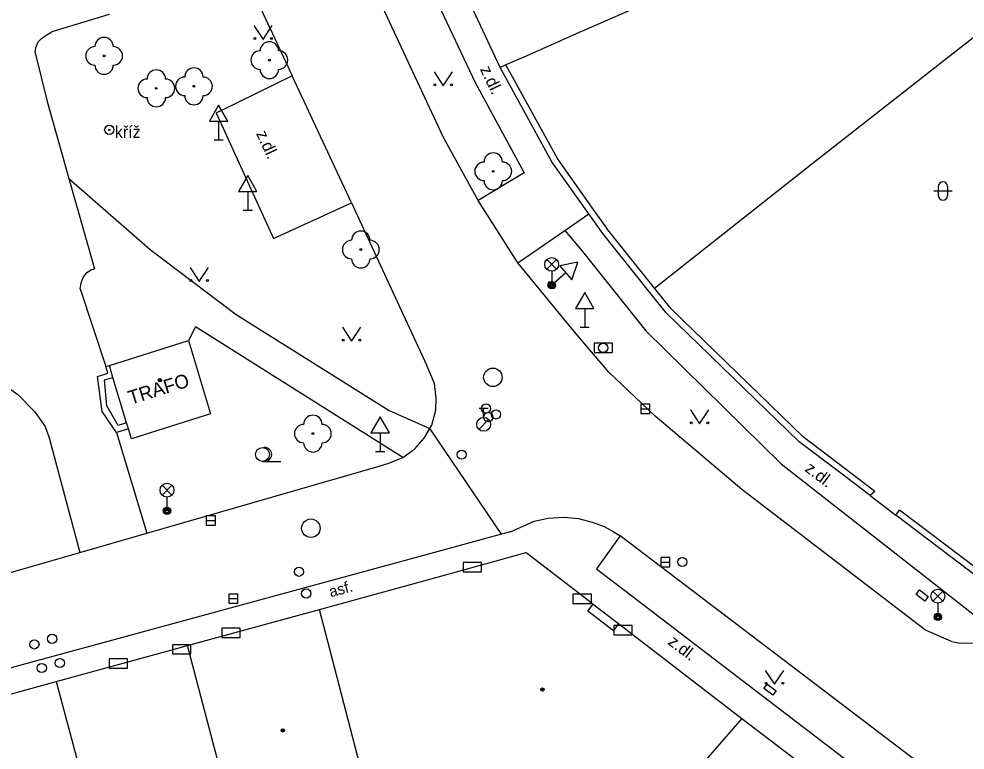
# Model space of a CAD drawing. Extents: x -595546 to -593986, y -1160845 to -1159202.
# Drawn here: x -595295.6 to -595244.3, y -1160700.3 to -1160660.7 of the extents above; entities that cross this region are included whole.
import ezdxf

# ---------------------------------------------------------------- set-up
doc = ezdxf.new("R2010")
doc.units = 0
for name, color, linetype in [('Level 22', 7, 'Continuous'), ('Level 24', 7, 'Continuous'), ('Level 25', 7, 'Continuous'), ('Level 26', 7, 'Continuous'), ('Level 27', 7, 'Continuous'), ('Level 28', 7, 'Continuous'), ('Level 31', 7, 'Continuous'), ('Level 33', 7, 'Continuous'), ('Level 34', 7, 'Continuous'), ('Level 36', 7, 'Continuous'), ('Level 39', 7, 'Continuous'), ('silnoproud - povrch.  znaky a  RIS  skut. velikost', 7, 'Continuous'), ('slaboproud - povrch.  znaky a tel. budka skut. velikost', 7, 'Continuous'), ('Specificka linie pasportu komunikaci', 7, 'Continuous'), ('TM - budovy zdene_ betonove - NP', 7, 'Continuous'), ('TM - budovy zdene_ betonove - VP', 7, 'Continuous'), ('TM - chodniky - VP', 7, 'Continuous'), ('TM - komunikace - VP', 7, 'Continuous'), ('TM - letecke snimky - pomocna linie', 7, 'Continuous'), ('TM - plot drateny_ kovovy - VP', 7, 'Continuous'), ('TM - podezdivka plotu - VP', 7, 'Continuous'), ('TM - popis objektu', 7, 'Continuous'), ('TM - popis povrchu', 7, 'Continuous'), ('TM - poznamka', 7, 'Continuous'), ('TM - rozhrani mezi zpev. plochami mezi sebou - VP', 7, 'Continuous'), ('TM - rozhrani ploch obecne - VP', 7, 'Continuous'), ('TM - vjezd na pozemek', 7, 'Continuous')]:
    doc.layers.add(name, color=color, linetype=linetype)

msp = doc.modelspace()

# ---------------------------------------------------------------- linework, layer by layer
at = {"layer": 'Level 22'}
for centre in [(-595290.98, -1160662.71), (-595282.02, -1160662.94), (-595286.11, -1160664.36), (-595288.15, -1160664.47), (-595269.88, -1160668.97), (-595277.06, -1160673.21), (-595279.66, -1160683.19)]:
    msp.add_circle(centre, 0.05, dxfattribs=at)
for centre, start, end in [((-595290.98, -1160662.21), 0, 180), ((-595291.48, -1160662.71), 90, 270), ((-595290.48, -1160662.71), 270, 90), ((-595282.02, -1160662.44), 0, 180), ((-595282.52, -1160662.94), 90, 270), ((-595281.52, -1160662.94), 270, 90), ((-595290.98, -1160663.21), 180, 0), ((-595286.11, -1160663.86), 0, 180), ((-595288.15, -1160663.97), 0, 180), ((-595286.61, -1160664.36), 90, 270), ((-595285.61, -1160664.36), 270, 90), ((-595282.02, -1160663.44), 180, 0), ((-595288.65, -1160664.47), 90, 270), ((-595287.65, -1160664.47), 270, 90), ((-595286.11, -1160664.86), 180, 0), ((-595288.15, -1160664.97), 180, 0), ((-595269.88, -1160668.47), 0, 180), ((-595270.38, -1160668.97), 90, 270), ((-595269.38, -1160668.97), 270, 90), ((-595269.88, -1160669.47), 180, 0), ((-595277.06, -1160672.71), 0, 180), ((-595277.56, -1160673.21), 90, 270), ((-595276.56, -1160673.21), 270, 90), ((-595277.06, -1160673.71), 180, 0), ((-595279.66, -1160682.69), 0, 180), ((-595280.16, -1160683.19), 90, 270), ((-595279.16, -1160683.19), 270, 90), ((-595279.66, -1160683.69), 180, 0)]:
    msp.add_arc(centre, 0.5, start, end, dxfattribs=at)
at = {"layer": 'Level 24'}
for points in [[(-595264.408, -1160678.789), (-595263.408, -1160678.789), (-595263.408, -1160678.289), (-595264.408, -1160678.289)], [(-595271.518, -1160690.679), (-595270.518, -1160690.679), (-595270.518, -1160690.179), (-595271.518, -1160690.179)], [(-595265.557, -1160692.398), (-595264.557, -1160692.398), (-595264.557, -1160691.898), (-595265.557, -1160691.898)], [(-595263.347, -1160694.098), (-595262.347, -1160694.098), (-595262.347, -1160693.598), (-595263.347, -1160693.598)], [(-595284.598, -1160694.249), (-595283.598, -1160694.249), (-595283.598, -1160693.749), (-595284.598, -1160693.749)], [(-595287.277, -1160695.138), (-595286.277, -1160695.138), (-595286.277, -1160694.638), (-595287.277, -1160694.638)], [(-595290.708, -1160695.909), (-595289.708, -1160695.909), (-595289.708, -1160695.409), (-595290.708, -1160695.409)]]:
    msp.add_lwpolyline(points, close=True, dxfattribs=at)
at = {"layer": 'Level 25'}
for radius in [0.25, 0.0303]:
    msp.add_circle((-595290.7, -1160666.72), radius, dxfattribs=at)
at = {"layer": 'Level 26'}
for centre in [(-595280.41, -1160690.68), (-595293.8, -1160694.32), (-595294.76, -1160694.62)]:
    msp.add_circle(centre, 0.25, dxfattribs=at)
at = {"layer": 'Level 27'}
for p, q in [((-595261.88, -1160681.85), (-595261.38, -1160681.85)), ((-595285.44, -1160687.9), (-595284.94, -1160687.9)), ((-595260.8, -1160690.16), (-595260.3, -1160690.16)), ((-595284.22, -1160692.14), (-595283.72, -1160692.14))]:
    msp.add_line(p, q, dxfattribs=at)
for points in [[(-595261.88, -1160682.1), (-595261.38, -1160682.1), (-595261.38, -1160681.6), (-595261.88, -1160681.6)], [(-595285.44, -1160688.15), (-595284.94, -1160688.15), (-595284.94, -1160687.65), (-595285.44, -1160687.65)], [(-595260.8, -1160690.41), (-595260.3, -1160690.41), (-595260.3, -1160689.91), (-595260.8, -1160689.91)], [(-595284.22, -1160692.39), (-595283.72, -1160692.39), (-595283.72, -1160691.89), (-595284.22, -1160691.89)]]:
    msp.add_lwpolyline(points, close=True, dxfattribs=at)
for centre in [(-595269.9, -1160680.14), (-595279.77, -1160688.32)]:
    msp.add_circle(centre, 0.5, dxfattribs=at)
at = {"layer": 'Level 28'}
for p, q in [((-595270.65, -1160681.815), (-595270.15, -1160681.815)), ((-595270.4, -1160682.315), (-595270.4, -1160681.815)), ((-595270.658, -1160682.962), (-595270.128, -1160682.432))]:
    msp.add_line(p, q, dxfattribs=at)
for centre, radius in [((-595270.27, -1160681.83), 0.25), ((-595270.4, -1160682.69), 0.375), ((-595270.15, -1160682.3), 0.25), ((-595269.73, -1160682.15), 0.25), ((-595271.59, -1160684.33), 0.25), ((-595259.63, -1160690.15), 0.25), ((-595280.02, -1160691.86), 0.25), ((-595294.36, -1160695.9), 0.25), ((-595293.38, -1160695.63), 0.25)]:
    msp.add_circle(centre, radius, dxfattribs=at)
at = {"layer": 'Level 31'}
msp.add_circle((-595263.92, -1160678.54), 0.25, dxfattribs=at)
at = {"layer": 'Level 33'}
for p, q in [((-595266.975, -1160674.28), (-595266.445, -1160673.75)), ((-595266.975, -1160673.75), (-595266.445, -1160674.28)), ((-595266.71, -1160674.39), (-595266.71, -1160675.14)), ((-595287.835, -1160686.52), (-595287.305, -1160685.99)), ((-595287.835, -1160685.99), (-595287.305, -1160686.52)), ((-595287.57, -1160686.63), (-595287.57, -1160687.38)), ((-595246.035, -1160692.27), (-595245.505, -1160691.74)), ((-595246.035, -1160691.74), (-595245.505, -1160692.27)), ((-595245.77, -1160692.38), (-595245.77, -1160693.13))]:
    msp.add_line(p, q, dxfattribs=at)
for centre, radius in [((-595266.71, -1160674.015), 0.375), ((-595266.71, -1160675.14), 0.2), ((-595266.71, -1160675.14), 0.145), ((-595266.71, -1160675.14), 0.0876), ((-595287.57, -1160686.255), 0.375), ((-595287.57, -1160687.38), 0.2), ((-595287.57, -1160687.38), 0.145), ((-595287.57, -1160687.38), 0.0876), ((-595245.77, -1160692.005), 0.375), ((-595245.77, -1160693.13), 0.2), ((-595245.77, -1160693.13), 0.145), ((-595245.77, -1160693.13), 0.0876)]:
    msp.add_circle(centre, radius, dxfattribs=at)
at = {"layer": 'Level 34'}
for p, q in [((-595284.77, -1160666.252), (-595284.77, -1160667.27)), ((-595285.02, -1160667.27), (-595284.52, -1160667.27)), ((-595283.19, -1160670.062), (-595283.19, -1160671.08)), ((-595283.44, -1160671.08), (-595282.94, -1160671.08)), ((-595265.944, -1160674.469), (-595266.71, -1160675.14)), ((-595266.875, -1160674.952), (-595266.545, -1160675.328)), ((-595264.92, -1160676.402), (-595264.92, -1160677.42)), ((-595265.17, -1160677.42), (-595264.67, -1160677.42)), ((-595276.01, -1160683.152), (-595276.01, -1160684.17)), ((-595276.26, -1160684.17), (-595275.76, -1160684.17))]:
    msp.add_line(p, q, dxfattribs=at)
for points in [[(-595285.27, -1160666.252), (-595284.27, -1160666.252), (-595284.77, -1160665.386)], [(-595283.69, -1160670.062), (-595282.69, -1160670.062), (-595283.19, -1160669.196)], [(-595266.274, -1160674.093), (-595265.615, -1160674.845), (-595265.293, -1160673.898)], [(-595265.42, -1160676.402), (-595264.42, -1160676.402), (-595264.92, -1160675.536)], [(-595276.51, -1160683.152), (-595275.51, -1160683.152), (-595276.01, -1160682.286)]]:
    msp.add_lwpolyline(points, close=True, dxfattribs=at)
at = {"layer": 'Level 36'}
for p, q in [((-595245.996, -1160670.036), (-595244.996, -1160670.036)), ((-595245.746, -1160669.786), (-595245.746, -1160670.286)), ((-595245.246, -1160669.786), (-595245.246, -1160670.286)), ((-595282.39, -1160684.695), (-595281.39, -1160684.695))]:
    msp.add_line(p, q, dxfattribs=at)
for points in [[(-595282.86, -1160661.07), (-595282.36, -1160661.82), (-595281.86, -1160661.07)], [(-595273.09, -1160663.58), (-595272.59, -1160664.33), (-595272.09, -1160663.58)], [(-595286.32, -1160674.19), (-595285.82, -1160674.94), (-595285.32, -1160674.19)], [(-595278.06, -1160677.42), (-595277.56, -1160678.17), (-595277.06, -1160677.42)], [(-595259.19, -1160681.91), (-595258.69, -1160682.66), (-595258.19, -1160681.91)], [(-595255.13, -1160696.03), (-595254.63, -1160696.78), (-595254.13, -1160696.03)]]:
    msp.add_lwpolyline(points, dxfattribs=at)
for centre, radius in [((-595282.81, -1160661.77), 0.05), ((-595281.911, -1160661.77), 0.05), ((-595273.04, -1160664.28), 0.05), ((-595272.141, -1160664.28), 0.05), ((-595286.27, -1160674.89), 0.05), ((-595285.371, -1160674.89), 0.05), ((-595278.01, -1160678.12), 0.05), ((-595277.111, -1160678.12), 0.05), ((-595259.14, -1160682.61), 0.05), ((-595258.241, -1160682.61), 0.05), ((-595282.39, -1160684.32), 0.375), ((-595255.08, -1160696.73), 0.05), ((-595254.181, -1160696.73), 0.05)]:
    msp.add_circle(centre, radius, dxfattribs=at)
for centre, radius, start, end in [((-595245.496, -1160669.786), 0.25, 0, 180), ((-595245.496, -1160670.286), 0.25, 180, 0), ((-595282.265, -1160684.32), 0.375, 260.4059, 99.5941)]:
    msp.add_arc(centre, radius, start, end, dxfattribs=at)
at = {"layer": 'Level 39'}
for centre, radius in [((-595287.95, -1160680.3), 0.09), ((-595287.95, -1160680.3), 0.0398), ((-595267.21, -1160697.07), 0.09), ((-595267.21, -1160697.07), 0.0398), ((-595281.29, -1160699.28), 0.09), ((-595281.29, -1160699.28), 0.0398)]:
    msp.add_circle(centre, radius, dxfattribs=at)
at = {"layer": 'silnoproud - povrch.  znaky a  RIS  skut. velikost'}
msp.add_lwpolyline([(-595246.77, -1160691.67), (-595246.29, -1160692.03), (-595246.47, -1160692.27), (-595246.95, -1160691.91), (-595246.77, -1160691.67)], dxfattribs=at)
at = {"layer": 'slaboproud - povrch.  znaky a tel. budka skut. velikost'}
msp.add_lwpolyline([(-595255.02, -1160696.78), (-595254.54, -1160697.14), (-595254.72, -1160697.38), (-595255.2, -1160697.02), (-595255.02, -1160696.78)], dxfattribs=at)
at = {"layer": 'Specificka linie pasportu komunikaci'}
for points in [[(-595266, -1160672.17), (-595264.699, -1160671.269)], [(-595269.44, -1160688.64), (-595273.27, -1160682.99), (-595273.32, -1160682.92)]]:
    msp.add_lwpolyline(points, dxfattribs=at)
at = {"layer": 'TM - budovy zdene_ betonove - NP'}
for points in [[(-595263.36, -1160693.89), (-595264.75, -1160692.82), (-595264.46, -1160692.43)], [(-595263.36, -1160693.89), (-595263.07, -1160693.5)]]:
    msp.add_lwpolyline(points, dxfattribs=at)
at = {"layer": 'TM - budovy zdene_ betonove - VP'}
for points in [[(-595269.51, -1160663.34), (-595274.31, -1160653.06)], [(-595257.92, -1160658.24), (-595265.38, -1160661.52)], [(-595265.38, -1160661.52), (-595268.09, -1160662.72)], [(-595268.09, -1160662.72), (-595269.19, -1160663.2)], [(-595269.19, -1160663.2), (-595269.51, -1160663.34)], [(-595290.69, -1160679.5), (-595286.4, -1160678.14)], [(-595286.4, -1160678.14), (-595285.21, -1160682.11)], [(-595290.5, -1160680.14), (-595290.69, -1160679.5)], [(-595289.76, -1160682.61), (-595290.5, -1160680.14)], [(-595285.21, -1160682.11), (-595289.5, -1160683.47)], [(-595289.66, -1160682.94), (-595289.76, -1160682.61)], [(-595289.5, -1160683.47), (-595289.66, -1160682.94)], [(-595272.92, -1160690.97), (-595268.09, -1160689.64)], [(-595268.09, -1160689.64), (-595265.22, -1160691.85), (-595264.74, -1160692.22), (-595264.46, -1160692.43)], [(-595279.3, -1160692.72), (-595272.92, -1160690.97)], [(-595264.46, -1160692.43), (-595263.07, -1160693.5)], [(-595286.45, -1160694.68), (-595279.3, -1160692.72)], [(-595276.56, -1160703.3), (-595279.3, -1160692.72)], [(-595263.07, -1160693.5), (-595263.01, -1160693.55), (-595262.53, -1160693.92), (-595256.4, -1160698.63)], [(-595286.53, -1160694.7), (-595286.45, -1160694.68)], [(-595283.25, -1160706.84), (-595286.45, -1160694.68)], [(-595293.58, -1160696.63), (-595287.11, -1160694.86)], [(-595287.11, -1160694.86), (-595286.53, -1160694.7)], [(-595300.66, -1160698.58), (-595293.58, -1160696.63)], [(-595293.58, -1160696.63), (-595290.33, -1160708.8)], [(-595256.4, -1160698.63), (-595263.96, -1160707.31)], [(-595256.4, -1160698.63), (-595247.15, -1160705.68)]]:
    msp.add_lwpolyline(points, dxfattribs=at)
at = {"layer": 'TM - chodniky - VP'}
for points in [[(-595275.78, -1160653.72), (-595270.86, -1160664.16), (-595268.2, -1160669.06), (-595270.69, -1160670.55)], [(-595290.71, -1160660.47), (-595293.82, -1160661.41)], [(-595294.72, -1160662.55), (-595294.68, -1160662.26), (-595294.55, -1160661.94), (-595294.37, -1160661.77), (-595294.13, -1160661.58), (-595293.82, -1160661.41)], [(-595294.72, -1160662.55), (-595294.07, -1160665.19), (-595292.891, -1160669.366)], [(-595292.891, -1160669.366), (-595292.48, -1160670.82)], [(-595292.48, -1160670.82), (-595291.51, -1160674.26)], [(-595268.54, -1160673.94), (-595266, -1160672.17)], [(-595266, -1160672.17), (-595265.11, -1160673.23), (-595261.61, -1160677.61), (-595254.27, -1160684.83), (-595242.38, -1160694.14)], [(-595292.27, -1160675.34), (-595292.23, -1160675.01), (-595292.11, -1160674.72), (-595291.92, -1160674.46), (-595291.68, -1160674.32), (-595291.51, -1160674.26)], [(-595292.27, -1160675.34), (-595290.89, -1160679.56)], [(-595290.78, -1160679.91), (-595290.89, -1160679.56)], [(-595299.48, -1160679.86), (-595298.53, -1160679.83), (-595297.57, -1160679.97), (-595296.68, -1160680.35), (-595295.65, -1160681.07), (-595294.76, -1160681.99), (-595294.18, -1160682.81), (-595293.96, -1160683.42)], [(-595291.34, -1160680.09), (-595290.78, -1160679.91)], [(-595291.09, -1160682), (-595291.34, -1160680.09)], [(-595290.3, -1160683.13), (-595291.09, -1160682)], [(-595290.3, -1160683.13), (-595288.66, -1160688.59)], [(-595293.96, -1160683.42), (-595292.3, -1160689.63)], [(-595263, -1160688.73), (-595264.28, -1160690.52)], [(-595264.28, -1160690.52), (-595246.07, -1160704.45), (-595244.67, -1160702.66)]]:
    msp.add_lwpolyline(points, dxfattribs=at)
at = {"layer": 'TM - komunikace - VP'}
for points in [[(-595270.69, -1160670.55), (-595272.57, -1160667.13), (-595278.3, -1160654.84)], [(-595281.98, -1160661.22), (-595283.61, -1160657.71)], [(-595281.98, -1160661.22), (-595280.78, -1160663.79)], [(-595280.78, -1160663.79), (-595284.69, -1160665.7), (-595284.9, -1160665.8)], [(-595284.9, -1160665.8), (-595281.79, -1160672.61)], [(-595268.54, -1160673.94), (-595270.69, -1160670.55)], [(-595281.79, -1160672.61), (-595277.57, -1160670.68)], [(-595277.57, -1160670.68), (-595274.31, -1160677.7)], [(-595247.13, -1160693.32), (-595256.4, -1160686.22), (-595261.1, -1160682.24), (-595263.61, -1160679.86), (-595265.39, -1160677.79), (-595268.54, -1160673.94)], [(-595274.31, -1160677.7), (-595273.49, -1160679.47)], [(-595273.32, -1160682.92), (-595273.21, -1160682.74), (-595273, -1160681.92), (-595272.97, -1160681.27), (-595273.07, -1160680.48), (-595273.31, -1160679.87), (-595273.49, -1160679.47)], [(-595275.54, -1160684.8), (-595274.78, -1160684.49), (-595274.13, -1160684.01), (-595273.62, -1160683.43), (-595273.32, -1160682.92)], [(-595276.06, -1160684.95), (-595275.54, -1160684.8)], [(-595288.66, -1160688.59), (-595276.06, -1160684.95)], [(-595268.95, -1160688.51), (-595267.66, -1160687.94)], [(-595267.66, -1160687.94), (-595266.91, -1160687.77), (-595266.04, -1160687.72), (-595265.25, -1160687.8), (-595264.51, -1160687.99), (-595263.86, -1160688.22), (-595263.37, -1160688.49), (-595263, -1160688.73)], [(-595268.95, -1160688.51), (-595269.44, -1160688.64)], [(-595292.3, -1160689.63), (-595288.66, -1160688.59)], [(-595269.44, -1160688.64), (-595273.47, -1160689.74)], [(-595250.64, -1160698.13), (-595263, -1160688.73)], [(-595273.47, -1160689.74), (-595315.21, -1160701.12), (-595338.03, -1160707.3)], [(-595329.58, -1160699.69), (-595315.68, -1160696.38), (-595292.3, -1160689.63)], [(-595246.45, -1160693.84), (-595247.13, -1160693.32)], [(-595245.04, -1160694.46), (-595246.45, -1160693.84)], [(-595245.04, -1160694.46), (-595244.66, -1160694.54), (-595244.16, -1160694.55), (-595243.63, -1160694.54), (-595243.08, -1160694.4), (-595242.69, -1160694.3), (-595242.38, -1160694.14)], [(-595244.67, -1160702.66), (-595250.64, -1160698.13)]]:
    msp.add_lwpolyline(points, dxfattribs=at)
at = {"layer": 'TM - letecke snimky - pomocna linie'}
for points in [[(-595292.891, -1160669.366), (-595288.485, -1160673.217), (-595283.823, -1160676.737), (-595275.521, -1160681.94), (-595273.32, -1160682.92)], [(-595274.78, -1160684.49), (-595286.032, -1160677.396), (-595286.4, -1160678.14)]]:
    msp.add_lwpolyline(points, dxfattribs=at)
at = {"layer": 'TM - plot drateny_ kovovy - VP'}
for points in [[(-595261.13, -1160675.3), (-595252.61, -1160668.57), (-595231.7, -1160652.17)], [(-595266.39, -1160668.28), (-595269.19, -1160663.2)], [(-595263.66, -1160672.14), (-595263.72, -1160672.06), (-595264.49, -1160670.97), (-595266.26, -1160668.46), (-595266.39, -1160668.28)], [(-595261.13, -1160675.3), (-595263.66, -1160672.14)], [(-595249.18, -1160686.33), (-595249.58, -1160686.02), (-595253.05, -1160683.39), (-595260.23, -1160676.43), (-595261.13, -1160675.3)], [(-595242.09, -1160691.69), (-595247.85, -1160687.34)]]:
    msp.add_lwpolyline(points, dxfattribs=at)
at = {"layer": 'TM - podezdivka plotu - VP'}
for points in [[(-595266.7, -1160668.45), (-595269.51, -1160663.34)], [(-595264.7, -1160671.27), (-595266.7, -1160668.45)], [(-595263.94, -1160672.34), (-595264.7, -1160671.27)], [(-595261.31, -1160675.63), (-595263.94, -1160672.34)], [(-595260.5, -1160676.65), (-595261.31, -1160675.63)], [(-595253.29, -1160683.64), (-595260.5, -1160676.65)], [(-595251.11, -1160685.29), (-595253.29, -1160683.64)], [(-595249.45, -1160686.55), (-595251.11, -1160685.29)], [(-595249.18, -1160686.33), (-595249.45, -1160686.55)], [(-595248.05, -1160687.61), (-595247.85, -1160687.34)], [(-595242.3, -1160691.96), (-595248.05, -1160687.61)]]:
    msp.add_lwpolyline(points, dxfattribs=at)
at = {"layer": 'TM - rozhrani mezi zpev. plochami mezi sebou - VP'}
msp.add_lwpolyline([(-595277.57, -1160670.68), (-595280.78, -1160663.79)], dxfattribs=at)
at = {"layer": 'TM - rozhrani ploch obecne - VP'}
for points in [[(-595290.89, -1160679.56), (-595290.69, -1160679.5)], [(-595290.22, -1160682.75), (-595290.84, -1160681.69), (-595290.95, -1160680.28), (-595290.69, -1160680.2)], [(-595290.69, -1160680.2), (-595290.5, -1160680.14)], [(-595289.76, -1160682.61), (-595290.22, -1160682.75)], [(-595289.66, -1160682.94), (-595290.3, -1160683.13)]]:
    msp.add_lwpolyline(points, dxfattribs=at)
at = {"layer": 'TM - vjezd na pozemek'}
msp.add_lwpolyline([(-595249.45, -1160686.55), (-595248.05, -1160687.61)], dxfattribs=at)

# ---------------------------------------------------------------- texts
at = {"layer": 'TM - popis objektu'}
msp.add_text('TRAFO', height=0.75, rotation=17.2625, dxfattribs=at).set_placement((-595289.54, -1160681.63))
at = {"layer": 'TM - popis povrchu'}
for s, height, rotation, p in [('z.dl.', 0.65, 295.3064, (-595270.61, -1160663.43)), ('z.dl.', 0.65, 294.7273, (-595282.75, -1160666.92)), ('z.dl.', 0.65, 322.7425, (-595253.03, -1160685.19)), ('asf.', 0.6, 15.1729, (-595278.69, -1160692.07)), ('z.dl.', 0.65, 322.5073, (-595260.45, -1160694.58))]:
    msp.add_text(s, height=height, rotation=rotation, dxfattribs=at).set_placement(p)
at = {"layer": 'TM - poznamka'}
msp.add_text('kříž', height=0.65, dxfattribs=at).set_placement((-595290.4, -1160667.16))

doc.saveas('drawing.dxf')
